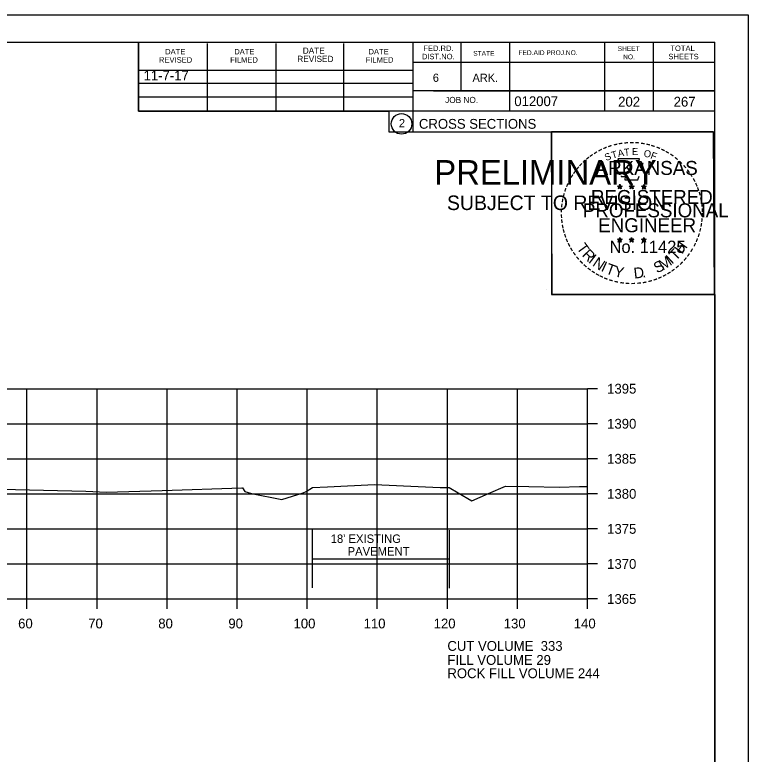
# Model space of a CAD drawing. Extents: x 1374311 to 1383814, y 384102 to 406278.
# Drawn here: x 1381686.9 to 1381791.6, y 395739.4 to 395844.9 of the extents above; entities that cross this region are included whole.
import ezdxf

# ---------------------------------------------------------------- set-up
doc = ezdxf.new("R2010")
doc.units = 0
for name, color, linetype in [('R_Axis', 7, 'Continuous'), ('R_Axis Annot', 7, 'Continuous'), ('R_Border', 7, 'Continuous'), ('R_Border PE', 7, 'Continuous'), ('R_Border Prem', 7, 'Continuous'), ('R_Exist Surface', 7, 'Continuous'), ('R_Fin Surface', 7, 'Continuous'), ('R_Grid', 7, 'Continuous'), ('R_No Plot', 7, 'Continuous'), ('R_Water', 7, 'Continuous')]:
    doc.layers.add(name, color=color, linetype=linetype)

msp = doc.modelspace()

# ---------------------------------------------------------------- linework, layer by layer
at = {"layer": 'R_Axis'}
for p, q in [((1381768.66, 395761.5), (1381768.66, 395791.5)), ((1381770.06, 395791.5), (1381768.66, 395791.5)), ((1381770.06, 395786.5), (1381768.66, 395786.5)), ((1381770.06, 395781.5), (1381768.66, 395781.5)), ((1381770.06, 395776.5), (1381768.66, 395776.5)), ((1381770.06, 395771.5), (1381768.66, 395771.5)), ((1381770.06, 395766.5), (1381768.66, 395766.5)), ((1381488.66, 395761.5), (1381768.66, 395761.5)), ((1381688.66, 395760.1), (1381688.66, 395761.5)), ((1381698.66, 395760.1), (1381698.66, 395761.5)), ((1381708.66, 395760.1), (1381708.66, 395761.5)), ((1381718.66, 395760.1), (1381718.66, 395761.5)), ((1381728.66, 395760.1), (1381728.66, 395761.5)), ((1381738.66, 395760.1), (1381738.66, 395761.5)), ((1381748.66, 395760.1), (1381748.66, 395761.5)), ((1381758.66, 395760.1), (1381758.66, 395761.5)), ((1381768.66, 395760.1), (1381768.66, 395761.5)), ((1381770.06, 395761.5), (1381768.66, 395761.5))]:
    msp.add_line(p, q, dxfattribs=at)
at = {"layer": 'R_Border'}
for p, q in [((1381470.66, 395840.96), (1381786.84, 395840.96)), ((1381704.58, 395831.08), (1381704.58, 395840.96)), ((1381714.44, 395831.08), (1381714.44, 395840.76)), ((1381724.2, 395831.08), (1381724.2, 395840.76)), ((1381733.88, 395831.08), (1381733.88, 395840.76)), ((1381743.74, 395840.96), (1381743.74, 395828.16)), ((1381750.58, 395840.96), (1381750.58, 395834.02)), ((1381757.52, 395840.96), (1381757.52, 395831.08)), ((1381771.1, 395840.96), (1381771.1, 395831.08)), ((1381778.04, 395840.96), (1381778.04, 395831.08)), ((1381786.84, 395635.5), (1381786.84, 395840.96)), ((1381786.84, 395838.02), (1381743.74, 395838.02)), ((1381786.84, 395838.04), (1381786.84, 395838.04)), ((1381704.58, 395836.94), (1381743.74, 395836.94)), ((1381704.58, 395835.08), (1381743.74, 395835.08)), ((1381786.84, 395834.02), (1381743.74, 395834.02)), ((1381746.7, 395834.02), (1381786.84, 395834.02)), ((1381704.58, 395831.08), (1381704.58, 395833.14)), ((1381704.58, 395833.14), (1381743.74, 395833.14)), ((1381786.84, 395831.08), (1381704.58, 395831.08)), ((1381743.74, 395828.16), (1381786.84, 395828.16))]:
    msp.add_line(p, q, dxfattribs=at)
msp.add_circle((1381742.12, 395829.29), 1.47, dxfattribs=at)
at = {"layer": 'R_Border PE'}
for p, q in [((1381772.92, 395820.41), (1381773.27, 395820.3)), ((1381772.92, 395820.41), (1381773.18, 395820.37)), ((1381772.92, 395820.41), (1381773.16, 395820.29)), ((1381773.06, 395820), (1381773.27, 395820.3)), ((1381773.06, 395820), (1381773.18, 395820.25)), ((1381773.06, 395820), (1381773.27, 395820.22)), ((1381773.27, 395820.67), (1381773.23, 395820.41)), ((1381773.27, 395820.3), (1381773.27, 395820.67)), ((1381773.27, 395820.67), (1381773.32, 395820.42)), ((1381773.62, 395820.41), (1381773.27, 395820.3)), ((1381773.48, 395820), (1381773.27, 395820.3)), ((1381773.48, 395820), (1381773.27, 395820.22)), ((1381773.62, 395820.41), (1381773.33, 395820.36)), ((1381773.48, 395820), (1381773.35, 395820.29)), ((1381773.62, 395820.41), (1381773.41, 395820.31)), ((1381774.59, 395820.41), (1381774.94, 395820.3)), ((1381774.59, 395820.41), (1381774.85, 395820.37)), ((1381774.59, 395820.41), (1381774.83, 395820.29)), ((1381774.73, 395820), (1381774.94, 395820.3)), ((1381774.73, 395820), (1381774.85, 395820.25)), ((1381774.73, 395820), (1381774.94, 395820.22)), ((1381774.94, 395820.67), (1381774.9, 395820.41)), ((1381774.94, 395820.3), (1381774.94, 395820.67)), ((1381774.94, 395820.67), (1381774.99, 395820.42)), ((1381775.29, 395820.41), (1381774.94, 395820.3)), ((1381775.15, 395820), (1381774.94, 395820.3)), ((1381775.15, 395820), (1381774.94, 395820.22)), ((1381775.29, 395820.41), (1381775, 395820.36)), ((1381775.15, 395820), (1381775.02, 395820.29)), ((1381775.29, 395820.41), (1381775.08, 395820.31)), ((1381776.36, 395820.4), (1381776.71, 395820.29)), ((1381776.36, 395820.4), (1381776.61, 395820.35)), ((1381776.36, 395820.4), (1381776.59, 395820.28)), ((1381776.49, 395819.99), (1381776.71, 395820.29)), ((1381776.49, 395819.99), (1381776.62, 395820.24)), ((1381776.49, 395819.99), (1381776.7, 395820.21)), ((1381776.71, 395820.65), (1381776.66, 395820.4)), ((1381776.92, 395819.99), (1381776.7, 395820.21)), ((1381776.71, 395820.29), (1381776.71, 395820.65)), ((1381776.71, 395820.65), (1381776.75, 395820.4)), ((1381777.05, 395820.4), (1381776.71, 395820.29)), ((1381776.92, 395819.99), (1381776.71, 395820.29)), ((1381777.05, 395820.4), (1381776.77, 395820.35)), ((1381776.92, 395819.99), (1381776.78, 395820.28)), ((1381777.05, 395820.4), (1381776.85, 395820.3)), ((1381772.92, 395812.84), (1381773.27, 395812.73)), ((1381772.92, 395812.84), (1381773.17, 395812.79)), ((1381772.92, 395812.84), (1381773.16, 395812.72)), ((1381773.05, 395812.43), (1381773.27, 395812.73)), ((1381773.05, 395812.43), (1381773.18, 395812.67)), ((1381773.05, 395812.43), (1381773.27, 395812.65)), ((1381773.27, 395813.09), (1381773.23, 395812.84)), ((1381773.27, 395812.73), (1381773.27, 395813.09)), ((1381773.27, 395813.09), (1381773.32, 395812.84)), ((1381773.61, 395812.84), (1381773.27, 395812.73)), ((1381773.48, 395812.43), (1381773.27, 395812.73)), ((1381773.48, 395812.43), (1381773.27, 395812.64)), ((1381773.61, 395812.84), (1381773.33, 395812.79)), ((1381773.48, 395812.43), (1381773.34, 395812.72)), ((1381773.61, 395812.84), (1381773.41, 395812.74)), ((1381774.59, 395812.84), (1381774.94, 395812.73)), ((1381774.59, 395812.84), (1381774.84, 395812.79)), ((1381774.59, 395812.84), (1381774.82, 395812.72)), ((1381774.72, 395812.43), (1381774.94, 395812.73)), ((1381774.72, 395812.43), (1381774.85, 395812.67)), ((1381774.72, 395812.43), (1381774.93, 395812.65)), ((1381774.94, 395813.09), (1381774.9, 395812.84)), ((1381775.15, 395812.43), (1381774.93, 395812.64)), ((1381774.94, 395812.73), (1381774.94, 395813.09)), ((1381774.94, 395813.09), (1381774.99, 395812.84)), ((1381775.28, 395812.84), (1381774.94, 395812.73)), ((1381775.15, 395812.43), (1381774.94, 395812.73)), ((1381775.28, 395812.84), (1381775, 395812.79)), ((1381775.15, 395812.43), (1381775.01, 395812.72)), ((1381775.28, 395812.84), (1381775.08, 395812.74)), ((1381776.35, 395812.83), (1381776.7, 395812.72)), ((1381776.35, 395812.83), (1381776.61, 395812.78)), ((1381776.35, 395812.83), (1381776.59, 395812.71)), ((1381776.49, 395812.42), (1381776.7, 395812.72)), ((1381776.49, 395812.42), (1381776.61, 395812.66)), ((1381776.49, 395812.42), (1381776.7, 395812.64)), ((1381776.7, 395813.08), (1381776.66, 395812.83)), ((1381776.7, 395812.72), (1381776.7, 395813.08)), ((1381776.7, 395813.08), (1381776.75, 395812.83)), ((1381777.05, 395812.83), (1381776.7, 395812.72)), ((1381776.92, 395812.42), (1381776.7, 395812.72)), ((1381776.92, 395812.42), (1381776.7, 395812.63)), ((1381777.05, 395812.83), (1381776.76, 395812.78)), ((1381776.92, 395812.42), (1381776.78, 395812.71)), ((1381777.05, 395812.83), (1381776.85, 395812.73))]:
    msp.add_line(p, q, dxfattribs=at)
for points in [[(1381772.96, 395824.29), (1381773.23, 395823.46)], [(1381776.47, 395823.37), (1381776.62, 395823.65), (1381775.93, 395823.63), (1381776.08, 395824.29), (1381772.96, 395824.29)], [(1381773.46, 395821.87), (1381773.46, 395821.78), (1381774.02, 395821.76), (1381773.96, 395821.29), (1381775.83, 395821.29), (1381776.04, 395821.82)], [(1381773.27, 395820.67), (1381773.48, 395820), (1381772.92, 395820.41), (1381773.62, 395820.41), (1381773.06, 395820), (1381773.27, 395820.67)], [(1381774.94, 395820.67), (1381775.15, 395820), (1381774.59, 395820.41), (1381775.29, 395820.41), (1381774.73, 395820), (1381774.94, 395820.67)], [(1381776.71, 395820.65), (1381776.92, 395819.99), (1381776.36, 395820.4), (1381777.05, 395820.4), (1381776.49, 395819.99), (1381776.71, 395820.65)], [(1381773.27, 395813.09), (1381773.48, 395812.43), (1381772.92, 395812.84), (1381773.61, 395812.84), (1381773.05, 395812.43), (1381773.27, 395813.09)], [(1381774.94, 395813.09), (1381775.15, 395812.43), (1381774.59, 395812.84), (1381775.28, 395812.84), (1381774.72, 395812.43), (1381774.94, 395813.09)], [(1381776.7, 395813.08), (1381776.92, 395812.42), (1381776.35, 395812.83), (1381777.05, 395812.83), (1381776.49, 395812.42), (1381776.7, 395813.08)]]:
    msp.add_lwpolyline(points, dxfattribs=at)
for centre, radius in [((1381773.27, 395820.3), 0.172), ((1381773.27, 395820.3), 0.145), ((1381773.27, 395820.3), 0.116), ((1381773.27, 395820.3), 0.0991), ((1381773.27, 395820.3), 0.0747), ((1381773.27, 395820.3), 0.0495), ((1381773.27, 395820.3), 0.0296), ((1381774.94, 395820.3), 0.172), ((1381774.94, 395820.3), 0.145), ((1381774.94, 395820.3), 0.116), ((1381774.94, 395820.3), 0.0991), ((1381774.94, 395820.3), 0.0747), ((1381774.94, 395820.3), 0.0495), ((1381774.94, 395820.3), 0.0296), ((1381776.7, 395820.29), 0.172), ((1381776.7, 395820.29), 0.145), ((1381776.7, 395820.29), 0.116), ((1381776.7, 395820.29), 0.0991), ((1381776.7, 395820.29), 0.0747), ((1381776.7, 395820.29), 0.0495), ((1381776.7, 395820.29), 0.0296), ((1381773.27, 395812.73), 0.172), ((1381773.27, 395812.73), 0.145), ((1381773.27, 395812.73), 0.116), ((1381773.27, 395812.73), 0.0991), ((1381773.27, 395812.73), 0.0747), ((1381773.27, 395812.73), 0.0495), ((1381773.27, 395812.73), 0.0296), ((1381774.94, 395812.73), 0.172), ((1381774.94, 395812.73), 0.145), ((1381774.94, 395812.73), 0.116), ((1381774.94, 395812.73), 0.0991), ((1381774.94, 395812.73), 0.0747), ((1381774.94, 395812.73), 0.0495), ((1381774.94, 395812.73), 0.0296), ((1381776.7, 395812.72), 0.172), ((1381776.7, 395812.72), 0.145), ((1381776.7, 395812.72), 0.116), ((1381776.7, 395812.72), 0.0991), ((1381776.7, 395812.72), 0.0747), ((1381776.7, 395812.72), 0.0495), ((1381776.7, 395812.72), 0.0296)]:
    msp.add_circle(centre, radius, dxfattribs=at)
at = {"layer": 'R_Exist Surface'}
msp.add_lwpolyline([(1381682.95, 395777.2), (1381697.04, 395776.87), (1381700.03, 395776.76), (1381707.95, 395776.98), (1381719.31, 395777.34), (1381719.42, 395777.34), (1381719.76, 395776.85), (1381720.72, 395776.56), (1381725.03, 395775.69), (1381728.06, 395776.64), (1381728.49, 395776.82), (1381729.42, 395777.39), (1381731.55, 395777.51), (1381738.27, 395777.81), (1381745.55, 395777.51), (1381747.65, 395777.42), (1381748.28, 395777.4), (1381748.9, 395777.4), (1381750.22, 395776.63), (1381752.17, 395775.49), (1381754.52, 395776.53), (1381756.95, 395777.61), (1381760.27, 395777.53), (1381764.62, 395777.44), (1381767.53, 395777.55), (1381768.66, 395777.56)], dxfattribs=at)
at = {"layer": 'R_Grid'}
for p, q in [((1381488.66, 395791.5), (1381768.66, 395791.5)), ((1381688.66, 395761.5), (1381688.66, 395791.5)), ((1381698.66, 395761.5), (1381698.66, 395791.5)), ((1381708.66, 395761.5), (1381708.66, 395791.5)), ((1381718.66, 395761.5), (1381718.66, 395791.5)), ((1381728.66, 395761.5), (1381728.66, 395791.5)), ((1381738.66, 395761.5), (1381738.66, 395791.5)), ((1381748.66, 395761.5), (1381748.66, 395791.5)), ((1381758.66, 395761.5), (1381758.66, 395791.5)), ((1381768.66, 395761.5), (1381768.66, 395791.5)), ((1381488.66, 395786.5), (1381768.66, 395786.5)), ((1381488.66, 395781.5), (1381768.66, 395781.5)), ((1381488.66, 395776.5), (1381768.66, 395776.5)), ((1381488.66, 395771.5), (1381768.66, 395771.5)), ((1381488.66, 395766.5), (1381768.66, 395766.5)), ((1381488.66, 395761.5), (1381768.66, 395761.5))]:
    msp.add_line(p, q, dxfattribs=at)
at = {"layer": 'R_No Plot'}
for p, q in [((1381458.26, 395844.85), (1381791.59, 395844.85)), ((1381762.87, 395805.7), (1381762.87, 395805.7))]:
    msp.add_line(p, q, dxfattribs=at)
for points in [[(1381458.25, 395844.85), (1381791.59, 395844.85), (1381791.59, 395631.51), (1381458.25, 395631.51)], [(1381704.58, 395840.96), (1381704.58, 395831.08), (1381740.31, 395831.08), (1381740.31, 395828.16), (1381763.51, 395828.16), (1381763.51, 395804.94), (1381786.84, 395804.94), (1381786.84, 395635.5), (1381470.66, 395635.5), (1381470.66, 395840.96)], [(1381763.51, 395828.19), (1381786.61, 395828.19), (1381786.72, 395804.94), (1381763.62, 395804.94)]]:
    msp.add_lwpolyline(points, close=True, dxfattribs=at)
at = {"layer": 'R_Water'}
for p, q in [((1381729.43, 395763.08), (1381729.43, 395771.4)), ((1381748.97, 395763.02), (1381748.97, 395771.34)), ((1381729.43, 395767.24), (1381748.97, 395767.24))]:
    msp.add_line(p, q, dxfattribs=at)

# ---------------------------------------------------------------- texts
at = {"layer": 'R_Axis Annot'}
for s, p in [('1395', (1381771.46, 395790.8)), ('1390', (1381771.46, 395785.8)), ('1385', (1381771.46, 395780.8)), ('1380', (1381771.46, 395775.8)), ('1375', (1381771.46, 395770.8)), ('1370', (1381771.46, 395765.8)), ('1365', (1381771.46, 395760.8)), ('60', (1381687.4, 395757.3)), ('70', (1381697.4, 395757.3)), ('80', (1381707.4, 395757.3)), ('90', (1381717.4, 395757.3)), ('100', (1381726.7, 395757.3)), ('110', (1381736.7, 395757.3)), ('120', (1381746.7, 395757.3)), ('130', (1381756.7, 395757.3)), ('140', (1381766.7, 395757.3)), ('CUT VOLUME  333', (1381748.66, 395754.1)), ('FILL VOLUME 29', (1381748.66, 395752.1)), ('ROCK FILL VOLUME 244', (1381748.66, 395750.2))]:
    msp.add_text(s, height=1.4, dxfattribs=at).set_placement(p)
at = {"layer": 'R_Border'}
for s, height, p in [('DATE', 0.782, (1381708.38, 395839.2)), ('DATE', 0.782, (1381718.24, 395839.2)), ('DATE', 0.879, (1381728.02, 395839.3)), ('DATE', 0.782, (1381737.4, 395839.2)), ('FED.RD.', 0.782, (1381745.22, 395839.68)), ('STATE', 0.684, (1381752.34, 395839)), ('FED.AID PROJ.NO.', 0.684, (1381758.8, 395839.1)), ('SHEET', 0.684, (1381772.96, 395839.68)), ('TOTAL', 0.782, (1381780.48, 395839.68)), ('REVISED', 0.782, (1381707.5, 395838.02)), ('FILMED', 0.782, (1381717.66, 395838.02)), ('REVISED', 0.879, (1381727.24, 395838.12)), ('FILMED', 0.782, (1381737, 395838.02)), ('DIST.NO.', 0.782, (1381745.02, 395838.5)), ('NO.', 0.684, (1381773.74, 395838.5)), ('SHEETS', 0.782, (1381780.2, 395838.5)), ('6', 1.17, (1381746.58, 395835.28)), ('ARK.', 1.172, (1381752.24, 395835.28)), ('JOB NO.', 0.879, (1381748.34, 395832.26)), ('012007', 1.4, (1381758.21, 395831.82)), ('2', 1.17, (1381741.74, 395828.81)), ('CROSS SECTIONS', 1.4, (1381744.6, 395828.59))]:
    msp.add_text(s, height=height, rotation=360, dxfattribs=at).set_placement(p)
at = {"layer": 'R_Border PE'}
for s, height, rotation, p in [('-', 1.6, 24.3072, (1381771.08, 395825.15)), ('-', 1.6, 19.1761, (1381771.71, 395825.42)), ('-', 1.6, 13.6301, (1381772.46, 395825.66)), ('-', 1.6, 10.2193, (1381773.14, 395825.82)), ('-', 1.6, 5.8968, (1381773.87, 395825.93)), ('-', 1.6, 0.1862, (1381774.64, 395826)), ('-', 1.6, 357.743, (1381775.36, 395825.99)), ('-', 1.6, 352.1617, (1381776.11, 395825.93)), ('-', 1.6, 347.2049, (1381776.83, 395825.82)), ('-', 1.6, 342.3362, (1381777.46, 395825.66)), ('-', 1.6, 337.8551, (1381778.2, 395825.44)), ('-', 1.6, 36.2317, (1381769.27, 395824.07)), ('-', 1.6, 34.0636, (1381769.85, 395824.46)), ('-', 1.6, 28.7918, (1381770.44, 395824.83)), ('S', 1, 21.594, (1381771.32, 395823.97)), ('T', 1, 16.4036, (1381772.23, 395824.3)), ('A', 1, 11.2132, (1381773.06, 395824.55)), ('T', 1, 6.0228, (1381773.91, 395824.72)), ('E', 1, 0.8323, (1381775.01, 395824.83)), ('O', 1, 350.4515, (1381776.62, 395824.62)), ('F', 1, 340.0707, (1381777.57, 395824.39)), ('-', 1.6, 334.1211, (1381778.83, 395825.17)), ('-', 1.6, 329.6409, (1381779.41, 395824.89)), ('-', 1.6, 325.8627, (1381780.05, 395824.53)), ('-', 1.6, 42.9622, (1381768.36, 395823.27)), ('-', 1.6, 38.9507, (1381768.79, 395823.69)), ('ARKANSAS', 2, 360, (1381769.82, 395822)), ('-', 1.6, 320.5297, (1381780.66, 395824.1)), ('-', 1.6, 315.5786, (1381781.26, 395823.61)), ('-', 1.6, 50.6142, (1381767.51, 395822.31)), ('-', 1.6, 48.423, (1381767.91, 395822.79)), ('-', 1.6, 309.8797, (1381781.83, 395823.06)), ('-', 1.6, 306.6522, (1381782.35, 395822.46)), ('-', 1.6, 58.0706, (1381766.77, 395821.21)), ('-', 1.6, 54.2325, (1381767.1, 395821.74)), ('-', 1.4, 303.6753, (1381782.84, 395821.89)), ('-', 1.6, 67.7743, (1381766.2, 395819.99)), ('-', 1.6, 62.8713, (1381766.46, 395820.6)), ('-', 1.6, 299.6684, (1381783.16, 395821.28)), ('-', 1.6, 294.6628, (1381783.48, 395820.67)), ('-', 1.6, 72.3945, (1381765.98, 395819.36)), ('REGISTERED', 2, 360, (1381769.14, 395817.85)), ('DWB', 0.01, 360, (1381773.26, 395820.3)), ('DWB', 0.01, 360, (1381774.93, 395820.3)), ('DWB', 0.01, 360, (1381776.69, 395820.28)), ('-', 1.6, 290.5728, (1381783.74, 395820.1)), ('-', 1.6, 81.2013, (1381765.65, 395817.93)), ('-', 1.6, 75.461, (1381765.78, 395818.64)), ('-', 1.6, 285.1233, (1381783.97, 395819.52)), ('-', 1.6, 280.5493, (1381784.17, 395818.77)), ('-', 1.6, 85.1863, (1381765.57, 395817.24)), ('PROFESSIONAL', 2, 360, (1381767.99, 395815.95)), ('-', 1.6, 276.5962, (1381784.33, 395818.01)), ('-', 1.6, 89.0622, (1381765.55, 395816.54)), ('-', 1.6, 274.3301, (1381784.39, 395817.28)), ('-', 1.6, 269.9407, (1381784.43, 395816.65)), ('-', 1.6, 94.1959, (1381765.58, 395815.81)), ('-', 1.6, 98.9479, (1381765.66, 395815.15)), ('ENGINEER', 2, 360, (1381770.18, 395813.82)), ('-', 1.6, 263.5172, (1381784.41, 395815.99)), ('-', 1.6, 101.7149, (1381765.79, 395814.41)), ('-', 1.6, 255.7626, (1381784.23, 395814.65)), ('-', 1.6, 260.9953, (1381784.34, 395815.33)), ('-', 1.6, 105.4578, (1381765.95, 395813.82)), ('-', 1.6, 109.0874, (1381766.17, 395813.19)), ('-', 1.6, 252.8681, (1381784.05, 395813.93)), ('-', 1.6, 114.0643, (1381766.42, 395812.59)), ('-', 1.6, 115.7289, (1381766.73, 395811.97)), ('T', 1.54, 306.0406, (1381767.03, 395811.57)), ('No. 11425', 1.757, 360, (1381771.8, 395810.87)), ('DWB', 0.01, 360, (1381773.25, 395812.72)), ('DWB', 0.01, 360, (1381774.92, 395812.72)), ('DWB', 0.01, 360, (1381776.69, 395812.71)), ('H', 1.54, 54.6088, (1381782.15, 395810.6)), ('-', 1.6, 244.6197, (1381783.56, 395812.63)), ('-', 1.6, 247.8887, (1381783.82, 395813.26)), ('-', 1.6, 120.4471, (1381767.08, 395811.39)), ('R', 1.54, 314.005, (1381767.79, 395810.52)), ('T', 1.54, 46.6444, (1381781.26, 395809.66)), ('-', 1.6, 239.0712, (1381783.17, 395811.88)), ('-', 1.6, 125.8934, (1381767.49, 395810.83)), ('-', 1.6, 130.7181, (1381767.95, 395810.27)), ('I', 1.54, 321.9694, (1381768.69, 395809.59)), ('N', 1.54, 326.5002, (1381769.26, 395809.11)), ('M', 1.54, 32.6563, (1381779.41, 395808.33)), ('I', 1.54, 42.1136, (1381780.7, 395809.18)), ('-', 1.6, 231.2538, (1381782.34, 395810.66)), ('-', 1.6, 233.8452, (1381782.77, 395811.23)), ('-', 1.6, 134.2238, (1381768.47, 395809.73)), ('-', 1.6, 138.9338, (1381768.99, 395809.27)), ('I', 1.54, 335.3603, (1381770.47, 395808.33)), ('T', 1.54, 339.8912, (1381771.13, 395808)), ('S', 1.54, 26.9312, (1381778.57, 395807.93)), ('-', 1.6, 221.0851, (1381781.33, 395809.59)), ('-', 1.6, 225.7653, (1381781.86, 395810.1)), ('-', 1.6, 144.6463, (1381769.55, 395808.86)), ('-', 1.6, 148.0898, (1381770.11, 395808.49)), ('Y', 1.54, 347.8556, (1381772.34, 395807.56)), ('D', 1.54, 6.3969, (1381775.33, 395807.2)), ('-', 1.6, 212.2491, (1381780.25, 395808.73)), ('-', 1.6, 215.7363, (1381780.79, 395809.12)), ('-', 1.6, 151.5704, (1381770.69, 395808.16)), ('-', 1.6, 154.6002, (1381771.21, 395807.92)), ('-', 1.6, 158.5612, (1381771.83, 395807.66)), ('-', 1.6, 162.7983, (1381772.52, 395807.45)), ('.', 1.54, 13.7642, (1381776.52, 395807.32)), ('-', 1.6, 195.4743, (1381777.77, 395807.55)), ('-', 1.6, 200.7184, (1381778.45, 395807.79)), ('-', 1.6, 204.2516, (1381779.07, 395808.06)), ('-', 1.6, 207.3568, (1381779.69, 395808.38)), ('-', 1.6, 167.5555, (1381773.24, 395807.29)), ('-', 1.6, 173.1155, (1381774.01, 395807.18)), ('-', 1.6, 176.5183, (1381774.76, 395807.12)), ('-', 1.6, 181.5918, (1381775.5, 395807.14)), ('-', 1.6, 185.8167, (1381776.31, 395807.22)), ('-', 1.6, 191.2858, (1381777.04, 395807.35))]:
    msp.add_text(s, height=height, rotation=rotation, dxfattribs=at).set_placement(p)
at = {"layer": 'R_Border Prem'}
for s, height, p in [('PRELIMINARY', 3.5, (1381746.79, 395820.62)), ('DWB', 0.01, (1381747.53, 395822.47)), ('SUBJECT TO REVISION', 2.0751, (1381748.6, 395816.99))]:
    msp.add_text(s, height=height, rotation=360, dxfattribs=at).set_placement(p)
at = {"layer": 'R_Fin Surface'}
msp.add_text('11-7-17', height=1.4, dxfattribs=at).set_placement((1381705.3, 395835.48))
at = {"layer": 'R_Water'}
for s, p in [('202', (1381773.03, 395831.75)), ('267', (1381780.95, 395831.75))]:
    msp.add_text(s, height=1.4, rotation=360, dxfattribs=at).set_placement(p)
for s, p in [("18' EXISTING ", (1381732.01, 395769.5)), ('PAVEMENT', (1381734.42, 395767.7))]:
    msp.add_text(s, height=1.2, dxfattribs=at).set_placement(p)

doc.saveas('drawing.dxf')
